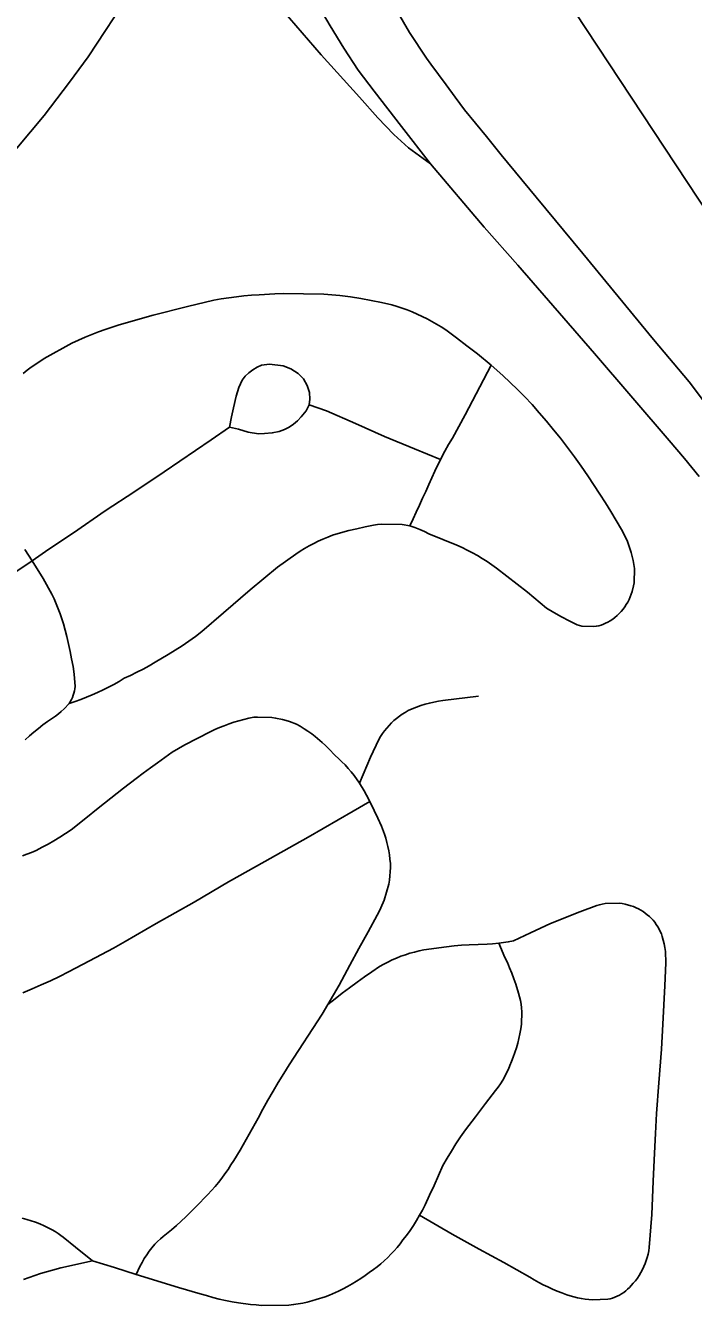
# Model space of a CAD drawing. Extents: x -59 to 82, y -3 to 49.
# Drawn here: x -14.1345 to -13.9566, y 34.4641 to 34.8049 of the extents above; entities that cross this region are included whole.
import ezdxf

# ---------------------------------------------------------------- set-up
doc = ezdxf.new("R2010")
doc.units = 0
for name, color, linetype in [('GM_X_City_Street', 7, 'Continuous'), ('GM_X_Interchange_Ramps', 7, 'Continuous'), ('GM_X_Interstate_Route', 7, 'Continuous'), ('GM_X_Rail_Line', 7, 'Continuous'), ('GM_X_State_Route', 7, 'Continuous')]:
    doc.layers.add(name, color=color, linetype=linetype)

msp = doc.modelspace()

# ---------------------------------------------------------------- linework, layer by layer
at = {"layer": 'GM_X_City_Street'}
for points in [[(-14.13511, 34.71223), (-14.13405, 34.71309), (-14.13296, 34.71391), (-14.13071, 34.71546), (-14.12955, 34.71618), (-14.12216, 34.7203), (-14.12042, 34.72112), (-14.11865, 34.72189), (-14.11687, 34.72263), (-14.11507, 34.72332), (-14.11326, 34.72397), (-14.11143, 34.72458), (-14.10959, 34.72515), (-14.10048, 34.72772), (-14.09137, 34.73003), (-14.08438, 34.73175), (-14.08237, 34.7321), (-14.08036, 34.7324), (-14.07834, 34.73266), (-14.07632, 34.73288), (-14.07429, 34.73305), (-14.07226, 34.73319), (-14.06806, 34.73341), (-14.0659, 34.73349), (-14.05507, 34.73335), (-14.05292, 34.73321), (-14.05075, 34.73303), (-14.04798, 34.73262), (-14.04521, 34.73216), (-14.04245, 34.73166), (-14.03969, 34.73112), (-14.03694, 34.73054), (-14.03556, 34.73011), (-14.03419, 34.72965), (-14.03284, 34.72916), (-14.0315, 34.72862), (-14.03017, 34.72805), (-14.02886, 34.72744), (-14.02756, 34.72679), (-14.02504, 34.7254), (-14.02381, 34.72465), (-14.02259, 34.72386), (-14.01977, 34.72175), (-14.01696, 34.7196), (-14.01417, 34.71742), (-14.01051, 34.71444)], [(-14.12291, 34.62434), (-14.12129, 34.62488), (-14.11978, 34.62543), (-14.11827, 34.62601), (-14.11679, 34.62664), (-14.11531, 34.62729), (-14.11386, 34.62798), (-14.11242, 34.62871), (-14.111, 34.62946), (-14.10959, 34.63025), (-14.10821, 34.63107), (-14.10652, 34.63186), (-14.10484, 34.63268), (-14.10319, 34.63353), (-14.10155, 34.63442), (-14.09993, 34.63534), (-14.09647, 34.63741), (-14.09463, 34.63855), (-14.09281, 34.63974), (-14.09103, 34.64096), (-14.08926, 34.64222), (-14.08752, 34.64351), (-14.08174, 34.64849), (-14.0747, 34.65459), (-14.06742, 34.66064), (-14.06249, 34.66415), (-14.06133, 34.66491), (-14.06016, 34.66562), (-14.05897, 34.6663), (-14.05776, 34.66695), (-14.05653, 34.66757), (-14.05528, 34.66814), (-14.05402, 34.66869), (-14.05275, 34.6692), (-14.0506, 34.66982), (-14.04843, 34.67039), (-14.04626, 34.67091), (-14.04407, 34.67139), (-14.04187, 34.67183), (-14.04079, 34.67198), (-14.03969, 34.67208), (-14.03422, 34.67198), (-14.03211, 34.67165), (-14.03078, 34.67119), (-14.02952, 34.6707), (-14.02827, 34.67016), (-14.02705, 34.66958), (-14.01964, 34.66653), (-14.01824, 34.66589), (-14.01686, 34.66522), (-14.01551, 34.66451), (-14.01417, 34.66376), (-14.01286, 34.66297), (-14.01157, 34.66214), (-14.0103, 34.66128), (-14.00906, 34.66038), (-14.00084, 34.65399), (-13.99577, 34.64978), (-13.99377, 34.6486), (-13.99174, 34.64746), (-13.98969, 34.64638), (-13.98762, 34.64533), (-13.987, 34.64514), (-13.98637, 34.64499), (-13.98314, 34.64486), (-13.9825, 34.64495), (-13.98186, 34.64508), (-13.98124, 34.64525), (-13.98062, 34.64546), (-13.98002, 34.64571), (-13.97944, 34.64599), (-13.97878, 34.64638), (-13.97814, 34.64681), (-13.97753, 34.64727), (-13.97695, 34.64777), (-13.97639, 34.6483), (-13.97587, 34.64886), (-13.97538, 34.64945), (-13.97493, 34.65007), (-13.97451, 34.65071), (-13.97413, 34.65138), (-13.97379, 34.65207), (-13.97318, 34.65348), (-13.97293, 34.65421), (-13.97255, 34.6557), (-13.97241, 34.65646), (-13.9723, 34.66028), (-13.97246, 34.66138), (-13.97266, 34.66246), (-13.97291, 34.66354), (-13.9732, 34.6646), (-13.97353, 34.66566), (-13.9739, 34.6667), (-13.97431, 34.66772), (-13.97477, 34.66873), (-13.97526, 34.66972), (-13.97579, 34.67069), (-13.97718, 34.67307), (-13.9786, 34.67544), (-13.98005, 34.67779), (-13.98155, 34.68011), (-13.98479, 34.68499), (-13.98654, 34.68753), (-13.98834, 34.69005), (-13.99018, 34.69253), (-13.99207, 34.69498), (-13.99389, 34.69727), (-13.99576, 34.69953), (-13.99767, 34.70175), (-13.99962, 34.70394), (-14.00161, 34.7061), (-14.00351, 34.70799), (-14.00543, 34.70985), (-14.0074, 34.71168), (-14.01051, 34.71444)], [(-14.08018, 34.69796), (-14.07961, 34.70072), (-14.07914, 34.7031), (-14.07844, 34.70623), (-14.07772, 34.70846), (-14.07683, 34.71044), (-14.076, 34.71148), (-14.07504, 34.71242), (-14.07398, 34.71323), (-14.07283, 34.7139), (-14.07161, 34.71444), (-14.06949, 34.71467), (-14.06585, 34.71427), (-14.06383, 34.71348), (-14.06186, 34.71225), (-14.06048, 34.71083), (-14.05945, 34.70905), (-14.05886, 34.70713), (-14.05876, 34.70541), (-14.05897, 34.70387)], [(-14.03211, 34.67165), (-14.03129, 34.67349), (-14.03044, 34.67533), (-14.0296, 34.67716), (-14.02874, 34.67899), (-14.02788, 34.68081), (-14.02712, 34.68264), (-14.02632, 34.68445), (-14.0255, 34.68626), (-14.02398, 34.68931), (-14.0228, 34.69155), (-14.02183, 34.69328), (-14.02082, 34.69499), (-14.01746, 34.70123), (-14.01354, 34.70864), (-14.01051, 34.71444)], [(-14.13765, 34.65909), (-14.13271, 34.66236), (-14.12828, 34.66542), (-14.1217, 34.6698), (-14.11331, 34.67563), (-14.10538, 34.68083), (-14.09754, 34.68603), (-14.08508, 34.6946), (-14.08018, 34.69796), (-14.07782, 34.69738), (-14.07519, 34.69658), (-14.07243, 34.69612), (-14.07086, 34.69621), (-14.06881, 34.6964), (-14.06692, 34.69681), (-14.06557, 34.69729), (-14.06431, 34.69792), (-14.06312, 34.6987), (-14.06204, 34.69963), (-14.06108, 34.70067), (-14.05979, 34.70231), (-14.05897, 34.70387), (-14.05434, 34.70228), (-14.04659, 34.69894), (-14.03889, 34.69548), (-14.03091, 34.69215), (-14.02398, 34.68931)], [(-14.13455, 34.61472), (-14.13342, 34.61576), (-14.13226, 34.61677), (-14.13107, 34.61774), (-14.12985, 34.61868), (-14.12861, 34.61959), (-14.12651, 34.62102), (-14.12572, 34.62162), (-14.12496, 34.62226), (-14.12423, 34.62293), (-14.12291, 34.62434), (-14.12226, 34.62543), (-14.12201, 34.62598), (-14.12178, 34.62654), (-14.1216, 34.62712), (-14.12145, 34.62771), (-14.12135, 34.62831), (-14.12128, 34.62891), (-14.12153, 34.63216), (-14.12185, 34.63419), (-14.12221, 34.63622), (-14.1226, 34.63823), (-14.12351, 34.64224), (-14.12441, 34.64559), (-14.12482, 34.64694), (-14.12528, 34.64828), (-14.12577, 34.6496), (-14.12629, 34.65091), (-14.12687, 34.65221), (-14.12747, 34.65348), (-14.12982, 34.65762), (-14.13271, 34.66236), (-14.13469, 34.66538)], [(-14.04558, 34.60317), (-14.04267, 34.61005), (-14.04042, 34.61481), (-14.03994, 34.6156), (-14.03943, 34.61637), (-14.03888, 34.61711), (-14.0383, 34.61783), (-14.03769, 34.61852), (-14.03705, 34.61918), (-14.03637, 34.61981), (-14.03567, 34.62041), (-14.03494, 34.62098), (-14.03419, 34.62151), (-14.03341, 34.62201), (-14.03262, 34.62247), (-14.0315, 34.62295), (-14.03038, 34.62339), (-14.02924, 34.62379), (-14.02808, 34.62415), (-14.02692, 34.62447), (-14.02574, 34.62475), (-14.02456, 34.62498), (-14.02336, 34.62518), (-14.0139, 34.62631)], [(-14.13534, 34.58378), (-14.13411, 34.58423), (-14.13289, 34.58472), (-14.1317, 34.58525), (-14.13008, 34.58607), (-14.12849, 34.58694), (-14.12693, 34.58783), (-14.12538, 34.58878), (-14.12386, 34.58975), (-14.12237, 34.59077), (-14.11845, 34.59387), (-14.11513, 34.59653), (-14.1118, 34.59918), (-14.10844, 34.60179), (-14.10506, 34.60438), (-14.10314, 34.6058), (-14.10123, 34.60721), (-14.09931, 34.6086), (-14.09739, 34.60997), (-14.09541, 34.61138), (-14.09208, 34.61333), (-14.08536, 34.61681), (-14.08412, 34.6174), (-14.08286, 34.61795), (-14.08159, 34.61846), (-14.0803, 34.61893), (-14.079, 34.61937), (-14.07768, 34.61976), (-14.07636, 34.62011), (-14.07503, 34.62042), (-14.07368, 34.62069), (-14.07272, 34.62075), (-14.06887, 34.62062), (-14.06791, 34.62048), (-14.06602, 34.62011), (-14.06509, 34.61986), (-14.06417, 34.61958), (-14.06237, 34.61889), (-14.06132, 34.61829), (-14.06029, 34.61766), (-14.05928, 34.61699), (-14.05829, 34.61629), (-14.05732, 34.61556), (-14.05546, 34.614), (-14.05458, 34.61318), (-14.05371, 34.61233), (-14.05207, 34.61054), (-14.05115, 34.60972), (-14.05026, 34.60887), (-14.04941, 34.60799), (-14.04857, 34.60708), (-14.04778, 34.60614), (-14.04701, 34.60518), (-14.04558, 34.60317), (-14.0443, 34.60107), (-14.04371, 34.59999), (-14.04281, 34.59827)], [(-14.13521, 34.54729), (-14.13274, 34.54835), (-14.1303, 34.54944), (-14.12786, 34.55056), (-14.12544, 34.55172), (-14.12304, 34.55292), (-14.11745, 34.55581), (-14.11425, 34.5575), (-14.11108, 34.55924), (-14.10793, 34.56101), (-14.09974, 34.56575), (-14.09466, 34.56862), (-14.08957, 34.57147), (-14.08046, 34.57685), (-14.07301, 34.58106), (-14.0592, 34.58876), (-14.04724, 34.59567), (-14.04281, 34.59827)], [(-14.10503, 34.47236), (-14.10403, 34.47449), (-14.10347, 34.47554), (-14.10287, 34.47656), (-14.10223, 34.47755), (-14.10156, 34.47851), (-14.10085, 34.47946), (-14.1001, 34.48037), (-14.09936, 34.48109), (-14.09859, 34.48179), (-14.0978, 34.48247), (-14.09699, 34.48313), (-14.09565, 34.48424), (-14.09433, 34.48537), (-14.09304, 34.48652), (-14.09176, 34.4877), (-14.09052, 34.4889), (-14.0893, 34.49013), (-14.0881, 34.49138), (-14.08693, 34.49265), (-14.08592, 34.49366), (-14.08495, 34.4947), (-14.08401, 34.49577), (-14.0831, 34.49686), (-14.08222, 34.49798), (-14.08138, 34.49913), (-14.08056, 34.5003), (-14.07978, 34.50149), (-14.07904, 34.50271), (-14.07735, 34.50548), (-14.07571, 34.50827), (-14.07411, 34.51108), (-14.07257, 34.51392), (-14.07128, 34.51634), (-14.06995, 34.51874), (-14.06858, 34.52113), (-14.06718, 34.52348), (-14.06575, 34.52583), (-14.06428, 34.52814), (-14.05551, 34.54161), (-14.05397, 34.54419), (-14.05245, 34.54679), (-14.05098, 34.54941), (-14.04954, 34.55205), (-14.04814, 34.5547), (-14.04571, 34.55913), (-14.04327, 34.56355), (-14.04083, 34.56797), (-14.04033, 34.56895), (-14.03986, 34.56996), (-14.03902, 34.57201), (-14.03833, 34.57412), (-14.03778, 34.57626), (-14.03756, 34.57735), (-14.03726, 34.58067), (-14.03733, 34.5818), (-14.03744, 34.58292), (-14.03759, 34.58405), (-14.03777, 34.58516), (-14.03799, 34.58627), (-14.03825, 34.58738), (-14.03854, 34.58847), (-14.03887, 34.58956), (-14.03974, 34.59169), (-14.04066, 34.5938), (-14.04163, 34.59588), (-14.04281, 34.59827)], [(-14.02954, 34.48809), (-14.02092, 34.48306), (-14.0137, 34.47905), (-14.00714, 34.47557), (-14.00016, 34.47162), (-13.999, 34.47091), (-13.99782, 34.47024), (-13.99662, 34.46961), (-13.9954, 34.46901), (-13.99417, 34.46844), (-13.99292, 34.46791), (-13.99166, 34.46742), (-13.99038, 34.46696), (-13.98942, 34.46665), (-13.98845, 34.46637), (-13.98747, 34.46614), (-13.98648, 34.46594), (-13.98549, 34.46578), (-13.98449, 34.46566), (-13.98348, 34.46558), (-13.97947, 34.46573), (-13.97882, 34.46588), (-13.97818, 34.46606), (-13.97754, 34.46629), (-13.97693, 34.46655), (-13.97633, 34.46684), (-13.97576, 34.46718), (-13.9752, 34.46755), (-13.97466, 34.46795), (-13.97415, 34.46839), (-13.97367, 34.46885), (-13.97264, 34.46999), (-13.97208, 34.47067), (-13.97155, 34.47138), (-13.97106, 34.47211), (-13.97061, 34.47286), (-13.97019, 34.47364), (-13.96981, 34.47443), (-13.96948, 34.47523), (-13.96918, 34.47606), (-13.96892, 34.4769), (-13.96871, 34.47775), (-13.96853, 34.47861), (-13.9684, 34.47948), (-13.96768, 34.48832), (-13.96737, 34.49716), (-13.96697, 34.5046), (-13.96671, 34.50989), (-13.96645, 34.51524), (-13.96583, 34.52338), (-13.96517, 34.53234), (-13.96482, 34.53897), (-13.96424, 34.5492), (-13.96394, 34.5553), (-13.96409, 34.55837), (-13.96423, 34.55938), (-13.96442, 34.56039), (-13.96465, 34.56139), (-13.96493, 34.56237), (-13.96517, 34.56304), (-13.96546, 34.56369), (-13.96578, 34.56432), (-13.96613, 34.56493), (-13.96652, 34.56553), (-13.96693, 34.5661), (-13.96739, 34.56665), (-13.96786, 34.56717), (-13.96837, 34.56766), (-13.96891, 34.56813), (-13.97004, 34.56897), (-13.97127, 34.56968), (-13.97191, 34.56998), (-13.97262, 34.57027), (-13.97334, 34.57053), (-13.97482, 34.57092), (-13.97557, 34.57107), (-13.97633, 34.57117), (-13.98015, 34.57108), (-13.9809, 34.57094), (-13.98165, 34.57077), (-13.98238, 34.57056), (-13.98688, 34.56892), (-13.99467, 34.56576), (-14.00003, 34.56334), (-14.00459, 34.56117), (-14.00596, 34.5609), (-14.00849, 34.56052)], [(-14.13507, 34.47101), (-14.13356, 34.47157), (-14.13204, 34.47209), (-14.1305, 34.47257), (-14.12732, 34.47346), (-14.12506, 34.47414), (-14.11666, 34.47595), (-14.11083, 34.47419), (-14.10503, 34.47236), (-14.0938, 34.46884), (-14.08802, 34.46722), (-14.08633, 34.4667), (-14.08464, 34.46622), (-14.08293, 34.46579), (-14.08121, 34.46541), (-14.07948, 34.46508), (-14.07774, 34.46479), (-14.07455, 34.46437), (-14.0731, 34.46422), (-14.07164, 34.4641), (-14.06436, 34.46417), (-14.06313, 34.46432), (-14.06069, 34.46473), (-14.05948, 34.465), (-14.05828, 34.4653), (-14.05709, 34.46564), (-14.05474, 34.46642), (-14.05358, 34.46687), (-14.05119, 34.46791), (-14.04995, 34.46851), (-14.04873, 34.46914), (-14.04754, 34.46981), (-14.04636, 34.47052), (-14.04519, 34.47125), (-14.04406, 34.47203), (-14.04295, 34.47283), (-14.04186, 34.47367), (-14.04086, 34.47441), (-14.0399, 34.47518), (-14.03896, 34.47599), (-14.03805, 34.47683), (-14.03717, 34.47771), (-14.03633, 34.47861), (-14.03551, 34.47955), (-14.03473, 34.48052), (-14.03399, 34.48152), (-14.03303, 34.48276), (-14.0321, 34.48405), (-14.03121, 34.48536), (-14.03037, 34.48669), (-14.02954, 34.48809), (-14.0288, 34.48944), (-14.02807, 34.49084), (-14.02688, 34.49345), (-14.02569, 34.49607), (-14.02451, 34.4987), (-14.02335, 34.50132), (-14.02224, 34.50328), (-14.02108, 34.5052), (-14.01989, 34.50711), (-14.01865, 34.50898), (-14.01737, 34.51083), (-14.01467, 34.51433), (-14.01199, 34.51784), (-14.00932, 34.52136), (-14.00865, 34.52223), (-14.00802, 34.52313), (-14.00743, 34.52406), (-14.00689, 34.52501), (-14.00638, 34.52599), (-14.00592, 34.52698), (-14.0055, 34.52799), (-14.00512, 34.52903), (-14.00464, 34.53023), (-14.00419, 34.53145), (-14.00378, 34.53268), (-14.00342, 34.53392), (-14.00311, 34.53518), (-14.00283, 34.53644), (-14.0026, 34.53772), (-14.00242, 34.539), (-14.00232, 34.54229), (-14.00241, 34.54329), (-14.00255, 34.54428), (-14.00272, 34.54527), (-14.00295, 34.54624), (-14.00321, 34.54721), (-14.00397, 34.54962), (-14.00446, 34.55108), (-14.005, 34.55252), (-14.00557, 34.55395), (-14.00617, 34.55536), (-14.00682, 34.55675), (-14.00849, 34.56052), (-14.01013, 34.56035), (-14.01153, 34.56026), (-14.01635, 34.56011), (-14.01837, 34.55998), (-14.02039, 34.55981), (-14.02241, 34.5596), (-14.02441, 34.55935), (-14.02642, 34.55906), (-14.02842, 34.55874), (-14.02966, 34.55849), (-14.03089, 34.55819), (-14.03211, 34.55786), (-14.03331, 34.55747), (-14.03451, 34.55705), (-14.03568, 34.55658), (-14.03684, 34.55607), (-14.03798, 34.55552), (-14.0391, 34.55493), (-14.0402, 34.5543), (-14.04223, 34.55294), (-14.04424, 34.55156), (-14.04622, 34.55014), (-14.04819, 34.54869), (-14.05014, 34.54722), (-14.05207, 34.54572), (-14.05397, 34.54419)], [(-14.11666, 34.47595), (-14.1212, 34.47961), (-14.1245, 34.48227), (-14.12509, 34.48275), (-14.12582, 34.48329), (-14.12659, 34.48378), (-14.12737, 34.48424), (-14.12846, 34.4848), (-14.12957, 34.48532), (-14.13069, 34.4858), (-14.13184, 34.48624), (-14.133, 34.48665), (-14.13417, 34.487), (-14.13536, 34.48732)]]:
    msp.add_lwpolyline(points, dxfattribs=at)
at = {"layer": 'GM_X_Interchange_Ramps'}
msp.add_lwpolyline([(-14.0659, 34.80881), (-14.05576, 34.7971), (-14.04557, 34.78584), (-14.0407, 34.78031), (-14.03641, 34.77588), (-14.0325, 34.77235), (-14.02669, 34.76806)], dxfattribs=at)
at = {"layer": 'GM_X_Interstate_Route'}
msp.add_lwpolyline([(-14.25804, 34.6815), (-14.25536, 34.68303), (-14.24368, 34.68985), (-14.23055, 34.69819), (-14.21665, 34.70729), (-14.2048, 34.71536), (-14.19249, 34.72425), (-14.18044, 34.73327), (-14.16948, 34.74158), (-14.15271, 34.75538), (-14.14249, 34.76576), (-14.13677, 34.77224), (-14.12954, 34.78092), (-14.12274, 34.78976), (-14.11781, 34.79656), (-14.11317, 34.80355), (-14.10877, 34.8103), (-14.10411, 34.81812), (-14.09807, 34.829), (-14.09763, 34.82991)], dxfattribs=at)
at = {"layer": 'GM_X_Rail_Line'}
msp.add_lwpolyline([(-14.00305, 34.83105), (-13.95232, 34.75417), (-13.9162, 34.71314), (-13.8862, 34.68007), (-13.84069, 34.64863), (-13.80971, 34.63091), (-13.77837, 34.61454), (-13.75656, 34.60279), (-13.72905, 34.57844)], dxfattribs=at)
at = {"layer": 'GM_X_State_Route'}
for points in [[(-14.02655, 34.79459), (-14.0277, 34.79615), (-14.03226, 34.80306), (-14.03645, 34.81021), (-14.03978, 34.81637), (-14.04282, 34.82277), (-14.04549, 34.82846), (-14.048, 34.83424), (-14.05116, 34.84234), (-14.053, 34.84759), (-14.05471, 34.85288), (-14.0563, 34.8582), (-14.05747, 34.86279), (-14.05856, 34.8674), (-14.05955, 34.87203), (-14.06047, 34.87669), (-14.06127, 34.88117), (-14.06199, 34.88567)], [(-13.95513, 34.68476), (-13.95904, 34.68963), (-13.96309, 34.6944), (-13.98301, 34.71753), (-14.00337, 34.74108), (-14.01239, 34.75115), (-14.02669, 34.76806), (-14.03439, 34.77802), (-14.04161, 34.78742), (-14.0459, 34.793), (-14.04973, 34.79884), (-14.05341, 34.80478), (-14.05694, 34.8108)], [(-14.02005, 34.78579), (-14.02252, 34.78912), (-14.02655, 34.79459)], [(-13.90481, 34.62388), (-13.90712, 34.62921), (-13.91037, 34.63622), (-13.91379, 34.64315), (-13.91818, 34.65124), (-13.92083, 34.6559), (-13.92349, 34.66054), (-13.92821, 34.66793), (-13.93226, 34.67408), (-13.93727, 34.68113), (-13.94644, 34.69492), (-13.9578, 34.70998), (-13.96724, 34.72126), (-13.9861, 34.74418), (-13.99853, 34.75922), (-14.00781, 34.77044), (-14.01177, 34.77532), (-14.01759, 34.78246), (-14.02005, 34.78579)]]:
    msp.add_lwpolyline(points, dxfattribs=at)

doc.saveas('drawing.dxf')
